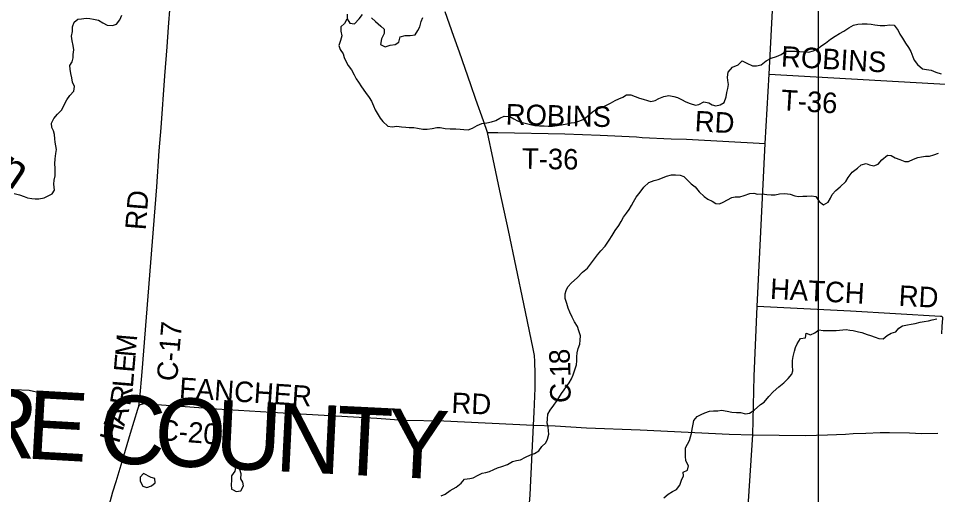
# Model space of a CAD drawing. Extents: x 114604 to 551442, y 316898 to 567001.
# Drawn here: x 248466 to 261895, y 448238 to 455193 of the extents above; entities that cross this region are included whole.
import ezdxf

# ---------------------------------------------------------------- set-up
doc = ezdxf.new("R2010")
doc.units = 0
for name, color, linetype in [('_CIVIL_CONSTRUCTION', 7, 'Continuous'), ('GE_P_Alignment_1000_Cardinal_Points', 7, 'Continuous'), ('GE_P_Alignment_100_Distances', 7, 'Continuous'), ('GE_P_Alignment_500_Bearings', 7, 'Continuous'), ('MT_X_Edge_Line', 7, 'Continuous'), ('PM_P_Cells', 7, 'Continuous'), ('PM_P_CL_Double_Solid', 7, 'Continuous'), ('PM_P_Crosswalk', 7, 'Continuous'), ('PM_P_Stop_Line', 7, 'Continuous')]:
    doc.layers.add(name, color=color, linetype=linetype)

msp = doc.modelspace()

# ---------------------------------------------------------------- linework, layer by layer
at = {"layer": '_CIVIL_CONSTRUCTION'}
for p, q in [((259434, 454378), (259543, 456463)), ((259375, 453368), (259434, 454378))]:
    msp.add_line(p, q, dxfattribs=at)
msp.add_lwpolyline([(259101, 447483), (259108, 447805), (259133, 448140), (259197, 449112), (259216, 449970), (259259, 450986), (259375, 453368)], dxfattribs=at)
at = {"layer": 'GE_P_Alignment_1000_Cardinal_Points'}
msp.add_line((259375, 453368), (259434, 454378), dxfattribs=at)
for points in [[(259434, 454378), (263471, 454150), (267525, 453939)], [(255318, 453525), (255470, 453526), (256448, 453506), (256967, 453489), (257496, 453462), (257580, 453455), (258004, 453435), (258228, 453431), (259375, 453368)], [(261957, 450588), (261962, 450692), (261972, 450813), (261970, 450827), (261959, 450839), (261936, 450841), (260622, 450916), (259259, 450986)], [(245732, 450153), (245874, 450146), (246101, 450117), (246192, 450105), (246257, 450085), (246313, 450061), (246386, 450019), (246457, 449968), (246524, 449920), (246576, 449896), (246622, 449880), (246684, 449868), (246843, 449858), (247179, 449840), (247465, 449823), (247669, 449810), (248181, 449783), (248622, 449764), (248687, 449751), (248732, 449737), (248799, 449701)]]:
    msp.add_lwpolyline(points, dxfattribs=at)
at = {"layer": 'GE_P_Alignment_500_Bearings'}
msp.add_lwpolyline([(184305, 516815), (260150, 516815), (260150, 430436), (184305, 430436)], close=True, dxfattribs=at)
for points in [[(250225, 449530), (250242, 449643), (250272, 450030), (250486, 452732), (250522, 453258), (250550, 453596), (250607, 454354), (250641, 454780), (250660, 455064), (250681, 455377)], [(255991, 449251), (256000, 449443), (256016, 449794), (256014, 450001), (256009, 450180), (256004, 450272), (255984, 450369), (255849, 451026), (255628, 452095), (255497, 452674), (255401, 453138), (255318, 453525), (255260, 453696), (255151, 454010), (255075, 454222), (254908, 454698), (254827, 454930), (254700, 455290)], [(249762, 447961), (249793, 448079), (249846, 448278), (249893, 448432), (249982, 448722), (250103, 449136), (250210, 449488), (250225, 449530)], [(250225, 449530), (250242, 449547), (250251, 449554), (250262, 449560), (250274, 449564), (250285, 449566), (250297, 449567), (250418, 449557), (250970, 449518), (251359, 449490), (252165, 449440), (253701, 449355), (254090, 449327), (254683, 449317), (255991, 449251)], [(255879, 447651), (255901, 447707), (255910, 447775), (255913, 447893), (255940, 448230), (255947, 448340), (255991, 449251)], [(255991, 449251), (256306, 449243), (256766, 449215), (257549, 449184), (258852, 449123), (259197, 449112)], [(259197, 449112), (259964, 449101), (260288, 449109), (260551, 449121), (260659, 449130), (260848, 449134), (261056, 449143), (261193, 449144), (261483, 449138), (261662, 449130), (261898, 449135)]]:
    msp.add_lwpolyline(points, dxfattribs=at)
at = {"layer": 'MT_X_Edge_Line'}
for points in [[(250292, 448546), (250245, 448495), (250243, 448433), (250286, 448361), (250326, 448346)], [(250326, 448346), (250344, 448340), (250410, 448367), (250466, 448411), (250457, 448471), (250405, 448487), (250292, 448546)], [(251711, 448674), (251639, 448633), (251626, 448581), (251580, 448514), (251581, 448446), (251574, 448384), (251581, 448318), (251605, 448306)], [(251605, 448306), (251649, 448284), (251717, 448293), (251754, 448364), (251747, 448418), (251717, 448469), (251720, 448540), (251701, 448606), (251711, 448674)]]:
    msp.add_lwpolyline(points, dxfattribs=at)
at = {"layer": 'PM_P_Cells'}
for points in [[(248405, 452634), (248481, 452615), (248550, 452592), (248600, 452572), (248662, 452561), (248712, 452558), (248764, 452560), (248840, 452571), (248909, 452606), (248961, 452629), (248991, 452683), (248982, 452771), (248989, 452829), (249002, 452896), (249005, 452958), (249005, 453008), (249000, 453070), (249005, 453144), (249014, 453219), (249020, 453279), (249013, 453331), (249005, 453385), (249000, 453435), (248991, 453495), (248977, 453549), (248956, 453601), (248947, 453663), (248985, 453729), (249038, 453792), (249101, 453859), (249128, 453922), (249173, 454002), (249217, 454065), (249276, 454132), (249287, 454196), (249254, 454264), (249246, 454324), (249233, 454386), (249220, 454452), (249218, 454506), (249253, 454560), (249264, 454615), (249268, 454665), (249275, 454735), (249266, 454797), (249250, 454863), (249243, 454933), (249256, 455002), (249257, 455072), (249280, 455136), (249334, 455181), (249388, 455186), (249458, 455198), (249510, 455193), (249564, 455183), (249634, 455168), (249698, 455129), (249763, 455094), (249841, 455088), (249901, 455109), (249946, 455174), (249979, 455242)], [(253275, 455180), (253260, 455171), (253230, 455120), (253175, 455068), (253174, 455007), (253193, 454936), (253173, 454871), (253146, 454799), (253169, 454739), (253210, 454675), (253226, 454623), (253247, 454569), (253283, 454503), (253330, 454440), (253371, 454368), (253402, 454312), (253434, 454261), (253479, 454193), (253536, 454109), (253589, 454038), (253625, 453984), (253654, 453914), (253679, 453858), (253705, 453807), (253750, 453737), (253791, 453685), (253862, 453618), (253928, 453607), (253994, 453619), (254062, 453610), (254124, 453603), (254176, 453601), (254242, 453598), (254298, 453591), (254372, 453575), (254440, 453574), (254512, 453583), (254578, 453602), (254628, 453598), (254702, 453585), (254774, 453578), (254856, 453579), (254918, 453573), (254972, 453568), (255036, 453565), (255102, 453592), (255169, 453630), (255237, 453659), (255309, 453670), (255379, 453683), (255439, 453704), (255500, 453736), (255562, 453763), (255646, 453760), (255704, 453727), (255755, 453697), (255813, 453678), (255891, 453658), (255945, 453641), (256011, 453630), (256081, 453626), (256147, 453623), (256203, 453620), (256269, 453619), (256335, 453627), (256401, 453640), (256477, 453655), (256541, 453666), (256597, 453674), (256666, 453695), (256728, 453722), (256782, 453765), (256855, 453826), (256912, 453866), (256974, 453885), (257050, 453920), (257115, 453957), (257183, 453992), (257237, 454016), (257294, 454045), (257350, 454076), (257412, 454076), (257478, 454051), (257541, 454028), (257591, 454014), (257655, 453995), (257705, 453977), (257771, 453994), (257823, 454021), (257894, 454052), (257966, 454066), (258040, 454051), (258096, 454036), (258151, 454008), (258219, 453973), (258279, 453948), (258356, 453928), (258407, 453935), (258481, 453972), (258551, 453959), (258601, 453933)], [(253271, 455255), (253270, 455189), (253308, 455123), (253378, 455116), (253446, 455185), (253495, 455250)], [(253623, 455201), (253682, 455149), (253759, 455078), (253809, 455035), (253810, 454970), (253769, 454894), (253754, 454813), (253824, 454778), (253898, 454803), (253968, 454810), (254024, 454847), (254041, 454925), (254116, 454942), (254190, 454941), (254260, 454955), (254302, 455016), (254331, 455071), (254352, 455147), (254375, 455205)], [(258601, 453933), (258654, 453918), (258719, 453930), (258777, 453963), (258808, 454046), (258815, 454112), (258831, 454170), (258840, 454230), (258831, 454284), (258825, 454337), (258836, 454409), (258897, 454482), (258981, 454517), (259038, 454575), (259106, 454540), (259189, 454501), (259251, 454500), (259317, 454514), (259388, 454573), (259464, 454614), (259539, 454635), (259607, 454664), (259676, 454713), (259752, 454712), (259818, 454712), (259880, 454711), (259946, 454706), (260008, 454700), (260084, 454719), (260138, 454748), (260203, 454795), (260259, 454832), (260330, 454889), (260398, 454935), (260461, 454972), (260527, 455007), (260600, 455054), (260664, 455095), (260728, 455109), (260794, 455114), (260868, 455115), (260922, 455110), (260978, 455098), (261056, 455089), (261126, 455090), (261196, 455097), (261262, 455093), (261319, 455018), (261343, 454962), (261384, 454906), (261425, 454831), (261468, 454767), (261502, 454711), (261535, 454633), (261554, 454583), (261600, 454518), (261673, 454458), (261733, 454449), (261803, 454438), (261868, 454410), (261946, 454383)], [(258188, 452882), (258293, 452779), (258351, 452731), (258412, 452662), (258483, 452593), (258539, 452555), (258600, 452524), (258656, 452488), (258710, 452483), (258764, 452509), (258825, 452542), (258887, 452577), (258939, 452588), (259007, 452588), (259071, 452607), (259150, 452638), (259208, 452639), (259266, 452625), (259332, 452632), (259398, 452621), (259462, 452615), (259520, 452618), (259584, 452633), (259662, 452634), (259740, 452626), (259811, 452603), (259861, 452592), (259927, 452596), (259985, 452599), (260053, 452602), (260115, 452591), (260163, 452521), (260230, 452468), (260296, 452510), (260331, 452569), (260356, 452623), (260406, 452678), (260473, 452733), (260552, 452812), (260589, 452870), (260646, 452949), (260726, 453008), (260777, 453053), (260849, 453072), (260899, 453052), (260965, 453039), (261025, 453062), (261082, 453129), (261162, 453194), (261218, 453190), (261276, 453159), (261342, 453133), (261417, 453104), (261471, 453105), (261542, 453138), (261604, 453160), (261660, 453171), (261716, 453180), (261778, 453182), (261841, 453199), (261909, 453224)], [(254644, 448220), (254699, 448246), (254775, 448299), (254862, 448348), (254933, 448403), (254983, 448462), (255059, 448473), (255111, 448481), (255182, 448520), (255242, 448549), (255296, 448560), (255347, 448578), (255411, 448603), (255463, 448630), (255527, 448648), (255612, 448677), (255682, 448722), (255744, 448737), (255799, 448746), (255875, 448785), (255945, 448819), (256008, 448840), (256068, 448879), (256111, 448940), (256170, 448996), (256196, 449047), (256213, 449119), (256209, 449169), (256204, 449227), (256193, 449281), (256196, 449347), (256202, 449414), (256233, 449470), (256286, 449543), (256324, 449595), (256359, 449652), (256402, 449713), (256440, 449767), (256471, 449818), (256514, 449870), (256546, 449931), (256573, 449989), (256602, 450074), (256617, 450134), (256623, 450194), (256626, 450252), (256631, 450307), (256645, 450373), (256670, 450437), (256673, 450494), (256676, 450558), (256654, 450632), (256633, 450694), (256592, 450763), (256555, 450831), (256521, 450901), (256498, 450961), (256477, 451029), (256456, 451101), (256456, 451169), (256467, 451221), (256492, 451271), (256548, 451330), (256629, 451403), (256706, 451486), (256779, 451547), (256826, 451606), (256868, 451662), (256927, 451741), (256974, 451800), (257037, 451867), (257098, 451956), (257140, 452022), (257185, 452095), (257238, 452168), (257273, 452226), (257305, 452289), (257352, 452349), (257391, 452402), (257421, 452462), (257454, 452513), (257493, 452584), (257548, 452656), (257605, 452729), (257677, 452798), (257756, 452825), (257812, 452838), (257878, 452865), (257936, 452889), (258007, 452908), (258067, 452909), (258133, 452903), (258188, 452882)], [(257895, 448193), (257957, 448246), (258020, 448285), (258082, 448314), (258129, 448378), (258154, 448447), (258182, 448513), (258177, 448567), (258239, 448594), (258254, 448658), (258217, 448732), (258210, 448802), (258214, 448853), (258211, 448921), (258242, 448973), (258268, 449028), (258287, 449080), (258297, 449130), (258308, 449196), (258323, 449267), (258332, 449321), (258380, 449378), (258443, 449406), (258495, 449431), (258561, 449458), (258623, 449464), (258683, 449463), (258739, 449470), (258821, 449459), (258887, 449441), (258955, 449438), (259015, 449435), (259089, 449418), (259147, 449430), (259215, 449473), (259306, 449554), (259359, 449587), (259428, 449672), (259491, 449739), (259575, 449812), (259646, 449869), (259713, 449934), (259766, 449996), (259778, 450047), (259775, 450125), (259776, 450195), (259785, 450255), (259805, 450334), (259820, 450388), (259845, 450442), (259894, 450517), (259964, 450528), (259974, 450594), (260040, 450573), (260103, 450602), (260161, 450644), (260225, 450635), (260281, 450634), (260333, 450636), (260411, 450637), (260509, 450644), (260561, 450649), (260611, 450641), (260663, 450634), (260737, 450613), (260787, 450605), (260864, 450576), (260916, 450562), (260982, 450537), (261038, 450518), (261098, 450512), (261158, 450561), (261215, 450598), (261283, 450613), (261329, 450669), (261380, 450702), (261454, 450719), (261508, 450725), (261568, 450738), (261641, 450759), (261697, 450766), (261761, 450774), (261813, 450791)], [(261813, 450791), (261885, 450804)]]:
    msp.add_lwpolyline(points, dxfattribs=at)

# ---------------------------------------------------------------- texts
at = {"layer": 'GE_P_Alignment_100_Distances'}
for s, rotation, p in [('R', 356.7591, (247752, 448813)), ('E', 356.7716, (248565, 448767)), ('C', 357.277, (249625, 448708)), ('O', 357.1668, (250437, 448669)), ('U', 357.1625, (251321, 448625)), ('N', 357.1629, (252204, 448582)), ('T', 357.1631, (253087, 448538)), ('Y', 357.1629, (253834, 448501))]:
    msp.add_text(s, height=1000, rotation=rotation, dxfattribs=at).set_placement(p)
at = {"layer": 'PM_P_CL_Double_Solid'}
for s, rotation, p in [('RD', 85.4875, (250324, 452094)), ('C-17', 85.2525, (250784, 449886)), ('M', 85.1257, (250176, 450238)), ('8', 93.23, (256527, 450152)), ('E', 85.1196, (250157, 450014)), ('1', 91.5533, (256533, 449958)), ('L', 85.2411, (250138, 449791)), ('FANCHER', 356.2076, (250808, 449652)), ('-', 90.9845, (256535, 449832)), ('R', 81.0669, (250097, 449524)), ('C', 88.788, (256530, 449573)), ('RD', 357.4545, (254788, 449431)), ('A', 73.1827, (250011, 449227)), ('H', 72.9949, (249933, 448974)), ('C-20', 355.6249, (250512, 449036))]:
    msp.add_text(s, height=300, rotation=rotation, dxfattribs=at).set_placement(p)
at = {"layer": 'PM_P_Crosswalk'}
for s, rotation, p in [('ROBINS', 356.6763, (259602, 454491)), ('T-36', 356.5315, (259599, 453854)), ('ROBINS', 358.5439, (255582, 453644)), ('RD', 356.9626, (258341, 453545)), ('T-36', 359.0276, (255820, 452998)), ('HATCH', 357.0258, (259442, 451097)), ('RD', 356.9627, (261321, 450996))]:
    msp.add_text(s, height=300, rotation=rotation, dxfattribs=at).set_placement(p)
at = {"layer": 'PM_P_Stop_Line'}
msp.add_text('Duncan', height=500, rotation=325.7439, dxfattribs=at).set_placement((246511, 453974))

doc.saveas('drawing.dxf')
